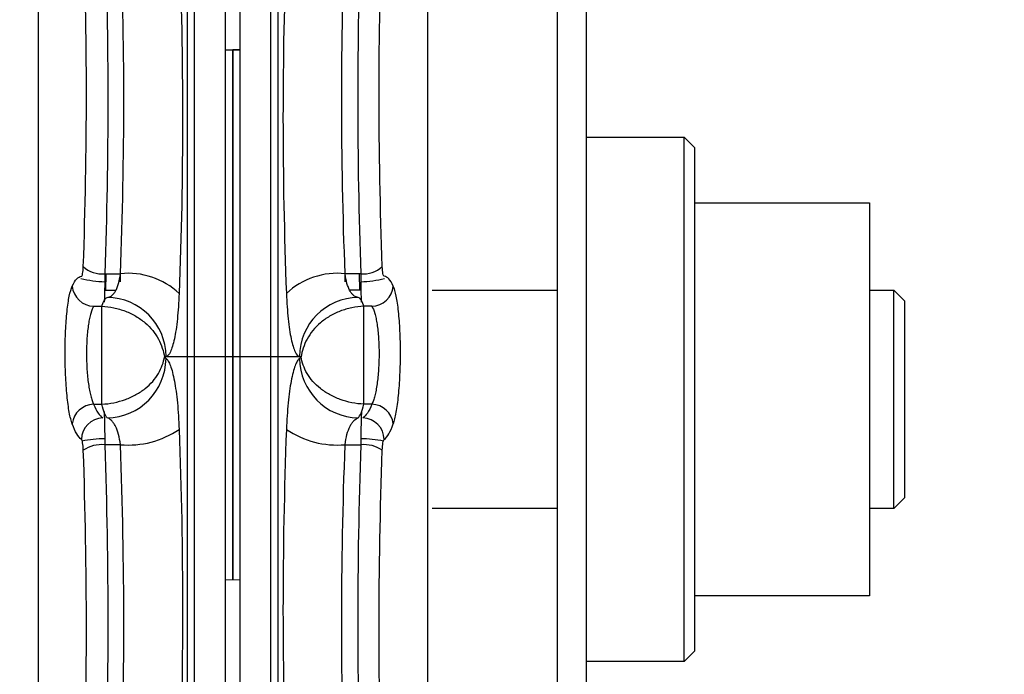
# Model space of a CAD drawing. Header units: inches. Extents: x 170 to 284, y 215 to 248.
# Tile 768 of 1056: x 231.5011 to 231.5966, y 225.5776 to 225.6411. Entities that reach past the tile are written whole.
import ezdxf

# ---------------------------------------------------------------- set-up
doc = ezdxf.new("R2010")
doc.units = ezdxf.units.IN
doc.header["$LTSCALE"] = 0.25
doc.header["$MEASUREMENT"] = 0
doc.layers.add('ANNOTATIONS', color=1, linetype='Continuous')
doc.layers.add('RH TOP OF HOOD', color=7, linetype='Continuous')
doc.styles.add('ARIAL', font='arial.ttf', dxfattribs={"height": 0.09375})
doc.dimstyles.new('STANDARD$0', dxfattribs={"dimtxt": 0.09375, "dimasz": 0.09375, "dimexe": 0.03125, "dimexo": 0.046875, "dimgap": 0.09, "dimtad": 0, "dimtih": 1, "dimtoh": 1, "dimdec": 4, "dimzin": 0, "dimdsep": 46, "dimtxsty": 'ARIAL', "dimcen": 0.09, "dimadec": 0, "dimazin": 0, "dimtfac": 1, "dimtdec": 4, "dimtofl": 0, "dimtmove": 0, "dimatfit": 1, "dimfxl": 1, "dimtolj": 1, "dimtzin": 0, "dimarcsym": 0})

# ---------------------------------------------------------------- blocks, each defined once
blk = doc.blocks.new('*D107')
at = {"layer": 'ANNOTATIONS', "color": 0, "lineweight": -2, "transparency": 16777216}
for p, q in [((231.388540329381, 225.2859039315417), (231.388540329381, 226.191743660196)), ((231.5869032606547, 225.6511928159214), (231.5869032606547, 226.191743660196)), ((231.294790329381, 226.160493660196), (231.201040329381, 226.160493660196)), ((231.6806532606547, 226.160493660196), (231.7744032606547, 226.160493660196))]:
    blk.add_line(p, q, dxfattribs=at)
at = {"layer": 'ANNOTATIONS', "color": 0, "transparency": 16777216}
for points in [[(231.294790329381, 226.176118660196), (231.294790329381, 226.144868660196), (231.388540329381, 226.160493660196)], [(231.6806532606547, 226.176118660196), (231.6806532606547, 226.144868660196), (231.5869032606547, 226.160493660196)]]:
    blk.add_solid(points, dxfattribs=at)
at = {"layer": 'defpoints', "color": 0, "transparency": 16777216}
for p in [(231.5869032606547, 226.160493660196), (231.5869032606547, 225.6043178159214), (231.388540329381, 225.2390289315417)]:
    blk.add_point(p, dxfattribs=at)
at = {"layer": 'ANNOTATIONS', "color": 0, "transparency": 16777216, "insert": (231.0571628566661, 226.160493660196), "char_height": 0.09375, "attachment_point": 5, "style": 'ARIAL'}
blk.add_mtext('\\A1;5"', dxfattribs=at)

msp = doc.modelspace()

# ---------------------------------------------------------------- linework, layer by layer
at = {"layer": 'RH TOP OF HOOD'}
for p, q in [((231.5029214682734, 225.6826792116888), (231.5029214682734, 225.6394336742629)), ((231.5406754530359, 225.6826792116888), (231.5406754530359, 225.6394336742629)), ((231.5174094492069, 225.6305479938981), (231.5174094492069, 225.6786527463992)), ((231.5261874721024, 225.6305479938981), (231.5261874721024, 225.6786527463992)), ((231.5180935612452, 225.6301063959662), (231.5180935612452, 225.6774012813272)), ((231.5255033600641, 225.6301063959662), (231.5255033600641, 225.6774012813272)), ((231.5210882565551, 225.6291657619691), (231.5210882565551, 225.6747355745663)), ((231.5225086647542, 225.6291657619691), (231.5225086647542, 225.6747355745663)), ((231.5532318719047, 225.6424252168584), (231.5532318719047, 225.5662104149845)), ((231.5560462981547, 225.6424252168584), (231.5560462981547, 225.5662104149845)), ((231.5029214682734, 225.6394336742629), (231.5029214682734, 225.5120521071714)), ((231.5406754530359, 225.6394336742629), (231.5406754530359, 225.5120521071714)), ((231.5210882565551, 225.6382265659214), (231.5217984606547, 225.6382265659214)), ((231.5217984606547, 225.6382265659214), (231.5225086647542, 225.6382265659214)), ((231.5217984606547, 225.6382265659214), (231.5217984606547, 225.586827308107)), ((231.5217984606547, 225.6162830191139), (231.5217984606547, 225.6382265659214)), ((231.5225086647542, 225.6382265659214), (231.5217984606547, 225.6382265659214)), ((231.5217984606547, 225.6382265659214), (231.5217984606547, 225.586827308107)), ((231.5217984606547, 225.6162830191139), (231.5217984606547, 225.6382265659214)), ((231.5174094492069, 225.5299828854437), (231.5174094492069, 225.6305479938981)), ((231.5180935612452, 225.5312343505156), (231.5180935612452, 225.6301063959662)), ((231.5255033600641, 225.5312343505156), (231.5255033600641, 225.6301063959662)), ((231.5261874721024, 225.5299828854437), (231.5261874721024, 225.6305479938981)), ((231.5210882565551, 225.55617521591), (231.5210882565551, 225.6291657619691)), ((231.5225086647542, 225.55617521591), (231.5225086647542, 225.6291657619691)), ((231.5560462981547, 225.6297493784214), (231.5655407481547, 225.6297493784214)), ((231.5655407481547, 225.6297493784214), (231.5665580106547, 225.6287321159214)), ((231.5655407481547, 225.5837809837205), (231.5655407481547, 225.6297493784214)), ((231.5665580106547, 225.6287321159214), (231.5665580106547, 225.5846024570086)), ((231.5665580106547, 225.6233914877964), (231.5835123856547, 225.6233914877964)), ((231.5835123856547, 225.6233914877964), (231.5835123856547, 225.5852441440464)), ((231.5094001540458, 225.6165041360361), (231.5093862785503, 225.6157263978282)), ((231.5093862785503, 225.6165041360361), (231.5109053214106, 225.6165041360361)), ((231.5094932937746, 225.6148973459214), (231.5095211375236, 225.6165041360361)), ((231.5109053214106, 225.6157263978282), (231.5109181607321, 225.6163796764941)), ((231.5217984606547, 225.586827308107), (231.5217984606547, 225.6162830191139)), ((231.5217984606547, 225.586827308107), (231.5217984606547, 225.6162830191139)), ((231.5326915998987, 225.6157263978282), (231.5326787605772, 225.6163796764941)), ((231.534210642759, 225.6165041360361), (231.5326915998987, 225.6165041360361)), ((231.5341036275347, 225.6148973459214), (231.5340757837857, 225.6165041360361)), ((231.5341967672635, 225.6165041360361), (231.534210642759, 225.6157263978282)), ((231.5093754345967, 225.6148973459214), (231.5104459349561, 225.6148973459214)), ((231.5342214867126, 225.6148973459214), (231.5331509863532, 225.6148973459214)), ((231.5411264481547, 225.6148973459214), (231.5532318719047, 225.6148973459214)), ((231.5835123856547, 225.6148973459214), (231.5858859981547, 225.6148973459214)), ((231.5858859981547, 225.6148973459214), (231.5869032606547, 225.6138800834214)), ((231.5858859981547, 225.5937382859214), (231.5858859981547, 225.6148973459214)), ((231.5869032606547, 225.6138800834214), (231.5869032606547, 225.5947555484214)), ((231.508313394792, 225.6133394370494), (231.5090986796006, 225.6133394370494)), ((231.5090986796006, 225.6038448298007), (231.5090986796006, 225.6133394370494)), ((231.5344982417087, 225.6038448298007), (231.5344982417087, 225.6133394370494)), ((231.5352835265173, 225.6133394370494), (231.5344982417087, 225.6133394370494)), ((231.5284180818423, 225.6084253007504), (231.515178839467, 225.6084253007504)), ((231.508313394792, 225.6038448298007), (231.5090986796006, 225.6038448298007)), ((231.5352835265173, 225.6038448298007), (231.5344982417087, 225.6038448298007)), ((231.5093862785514, 225.6004968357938), (231.5093963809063, 225.5999138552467)), ((231.5342106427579, 225.6004968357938), (231.534200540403, 225.5999138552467)), ((231.5109053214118, 225.5999138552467), (231.5093862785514, 225.5999138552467)), ((231.5326915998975, 225.5999138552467), (231.5342106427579, 225.5999138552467)), ((231.5869032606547, 225.5947555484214), (231.5858859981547, 225.5937382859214)), ((231.5532318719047, 225.5937382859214), (231.5411264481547, 225.5937382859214)), ((231.5858859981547, 225.5937382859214), (231.5835123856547, 225.5937382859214)), ((231.5210882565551, 225.5868397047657), (231.5225086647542, 225.5868149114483)), ((231.5835123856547, 225.5852441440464), (231.5665580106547, 225.5852441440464)), ((231.5665580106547, 225.5846024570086), (231.5665580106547, 225.5799035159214)), ((231.5655407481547, 225.5788862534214), (231.5655407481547, 225.5837809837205)), ((231.5665580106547, 225.5799035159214), (231.5655407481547, 225.5788862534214)), ((231.5655407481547, 225.5788862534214), (231.5560462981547, 225.5788862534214))]:
    msp.add_line(p, q, dxfattribs=at)
for centre, radius, start, end in [((231.509104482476, 225.6191184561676), 0.002629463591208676, 226.9590720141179, 276.1521264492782), ((231.5344924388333, 225.6191184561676), 0.002629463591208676, 263.8478735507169, 313.0409279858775), ((231.5096324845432, 225.6263635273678), 0.01063997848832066, 256.1242466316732, 268.6740740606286), ((231.5116559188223, 225.6093214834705), 0.007221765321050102, 46.80782333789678, 95.96583662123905), ((231.5319410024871, 225.6093214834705), 0.007221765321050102, 84.0341633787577, 133.1921766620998), ((231.5339644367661, 225.6263635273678), 0.01063997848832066, 271.3259259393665, 283.875753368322), ((231.5083881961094, 225.6154988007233), 0.002160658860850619, 185.345992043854, 268.0160420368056), ((231.5352087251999, 225.6154988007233), 0.002160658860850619, 271.9839579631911, 354.6540079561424), ((231.5095836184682, 225.6084563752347), 0.005744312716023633, 0.2309073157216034, 89.49380543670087), ((231.5340133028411, 225.6084563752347), 0.005744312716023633, 90.50619456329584, 179.7690926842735), ((231.5095002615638, 225.6083381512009), 0.005827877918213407, 271.3185552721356, 359.4640703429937), ((231.5340966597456, 225.6083381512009), 0.005827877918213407, 180.535929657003, 268.6814447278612), ((231.5083886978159, 225.6016804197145), 0.002165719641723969, 91.99260107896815, 173.4916191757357), ((231.5352082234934, 225.6016804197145), 0.002165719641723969, 6.508380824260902, 88.00739892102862), ((231.5092455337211, 225.6003871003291), 0.002125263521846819, 91.30045039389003, 178.6717181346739), ((231.5343513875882, 225.6003871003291), 0.002125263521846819, 1.328281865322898, 88.69954960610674), ((231.5097544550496, 225.5863488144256), 0.01415281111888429, 91.49068191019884, 100.4846599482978), ((231.5116602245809, 225.6086440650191), 0.00876278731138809, 265.0579143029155, 304.3043930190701), ((231.5319366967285, 225.6086440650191), 0.00876278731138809, 235.6956069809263, 274.942085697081), ((231.5338424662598, 225.5863488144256), 0.01415281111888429, 79.51534005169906, 88.50931808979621), ((231.509101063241, 225.5967343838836), 0.003192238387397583, 84.87398746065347, 124.1336152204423), ((231.5344958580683, 225.5967343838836), 0.003192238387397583, 55.8663847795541, 95.12601253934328)]:
    msp.add_arc(centre, radius, start, end, dxfattribs=at)
for points, knots in [([(231.5073098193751, 225.6171966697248), (231.5075078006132, 225.6227817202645), (231.5076102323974, 225.6283697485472), (231.507610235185, 225.6395484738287), (231.5075078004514, 225.6451385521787), (231.5073098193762, 225.6507268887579)], [0, 0, 0, 0, 0.5, 0.5, 1, 1, 1, 1]), ([(231.5362871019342, 225.6171966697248), (231.5360891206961, 225.6227817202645), (231.5359866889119, 225.6283697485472), (231.5359866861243, 225.6395484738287), (231.5360891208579, 225.6451385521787), (231.5362871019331, 225.6507268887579)], [0, 0, 0, 0, 0.5, 0.5, 1, 1, 1, 1]), ([(231.5165988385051, 225.6486315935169), (231.5168163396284, 225.6429643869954), (231.5169293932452, 225.63729111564), (231.5169293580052, 225.6259412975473), (231.5168163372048, 225.6202645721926), (231.5165988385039, 225.6145865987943)], [0, 0, 0, 0, 0.5, 0.5, 1, 1, 1, 1]), ([(231.5269980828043, 225.6486315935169), (231.5267805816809, 225.6429643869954), (231.5266675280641, 225.63729111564), (231.5266675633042, 225.6259412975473), (231.5267805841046, 225.6202645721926), (231.5269980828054, 225.6145865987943)], [0, 0, 0, 0, 0.5, 0.5, 1, 1, 1, 1]), ([(231.5071208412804, 225.6162574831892), (231.5071436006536, 225.6162595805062), (231.5071653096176, 225.616282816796), (231.5072066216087, 225.6163711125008), (231.5072256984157, 225.616435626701), (231.5072760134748, 225.6166831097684), (231.5073000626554, 225.616921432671), (231.5073098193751, 225.6171966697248)], [0, 0, 0, 0, 0.250000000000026, 0.250000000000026, 0.500000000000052, 0.500000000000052, 1, 1, 1, 1]), ([(231.5364760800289, 225.6162574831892), (231.5364533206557, 225.6162595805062), (231.5364316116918, 225.616282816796), (231.5363902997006, 225.6163711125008), (231.5363712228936, 225.616435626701), (231.5363209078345, 225.6166831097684), (231.5362968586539, 225.616921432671), (231.5362871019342, 225.6171966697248)], [0, 0, 0, 0, 0.250000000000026, 0.250000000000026, 0.500000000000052, 0.500000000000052, 1, 1, 1, 1]), ([(231.5096343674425, 225.6142004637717), (231.5097775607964, 225.614205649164), (231.5099166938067, 225.6142600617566), (231.5101187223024, 225.6144161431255), (231.5101849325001, 225.6144810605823), (231.5103108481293, 225.6146330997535), (231.5103710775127, 225.6147205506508), (231.510485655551, 225.6149191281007), (231.5105404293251, 225.6150313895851), (231.5106405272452, 225.6152752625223), (231.5106859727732, 225.6154066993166), (231.5108077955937, 225.6158301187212), (231.5108698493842, 225.6161547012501), (231.5109053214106, 225.6165041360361)], [0, 0, 0, 0, 0.2499999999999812, 0.2499999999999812, 0.3749999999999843, 0.3749999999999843, 0.4999999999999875, 0.4999999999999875, 0.6249999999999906, 0.6249999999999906, 0.7499999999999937, 0.7499999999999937, 1, 1, 1, 1]), ([(231.5339625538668, 225.6142004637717), (231.5338193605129, 225.614205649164), (231.5336802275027, 225.6142600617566), (231.5334781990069, 225.6144161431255), (231.5334119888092, 225.6144810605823), (231.53328607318, 225.6146330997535), (231.5332258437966, 225.6147205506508), (231.5331112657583, 225.6149191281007), (231.5330564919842, 225.6150313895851), (231.5329563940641, 225.6152752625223), (231.5329109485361, 225.6154066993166), (231.5327891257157, 225.6158301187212), (231.5327270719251, 225.6161547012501), (231.5326915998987, 225.6165041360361)], [0, 0, 0, 0, 0.2499999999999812, 0.2499999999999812, 0.3749999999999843, 0.3749999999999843, 0.4999999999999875, 0.4999999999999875, 0.6249999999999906, 0.6249999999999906, 0.7499999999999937, 0.7499999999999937, 1, 1, 1, 1]), ([(231.5062369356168, 225.6019259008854), (231.5061849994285, 225.6020698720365), (231.5061348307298, 225.6022390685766), (231.5060399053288, 225.6026195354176), (231.5059948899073, 225.6028313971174), (231.5059096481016, 225.6032985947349), (231.5058691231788, 225.6035563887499), (231.5057950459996, 225.6041031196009), (231.505761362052, 225.6043920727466), (231.5057005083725, 225.6050008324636), (231.5056731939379, 225.6053227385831), (231.505626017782, 225.6059895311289), (231.5056063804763, 225.6063303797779), (231.5055747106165, 225.6070265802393), (231.5055626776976, 225.6073819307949), (231.5055464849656, 225.6081077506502), (231.5055425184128, 225.6084704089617), (231.5055425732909, 225.6091902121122), (231.5055465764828, 225.609548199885), (231.5055627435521, 225.6102602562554), (231.5055749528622, 225.610612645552), (231.5056067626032, 225.61128943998), (231.5056264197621, 225.6116168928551), (231.5056733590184, 225.6122498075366), (231.5057008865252, 225.6125569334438), (231.5057620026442, 225.6131290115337), (231.5057957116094, 225.6133963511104), (231.5058694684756, 225.6138941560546), (231.505909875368, 225.6141262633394), (231.5060385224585, 225.6147512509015), (231.5061330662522, 225.6150723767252), (231.5062369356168, 225.6152974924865)], [0, 0, 0, 0, 0.06249999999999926, 0.06249999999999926, 0.1249999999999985, 0.1249999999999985, 0.1874999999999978, 0.1874999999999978, 0.2499999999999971, 0.2499999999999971, 0.3124999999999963, 0.3124999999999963, 0.3749999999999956, 0.3749999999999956, 0.4374999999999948, 0.4374999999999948, 0.4999999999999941, 0.4999999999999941, 0.5624999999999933, 0.5624999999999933, 0.6249999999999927, 0.6249999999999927, 0.6874999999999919, 0.6874999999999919, 0.7499999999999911, 0.7499999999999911, 0.8124999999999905, 0.8124999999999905, 0.8749999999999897, 0.8749999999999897, 1, 1, 1, 1]), ([(231.5093862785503, 225.6157263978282), (231.5093829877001, 225.6154151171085), (231.5093750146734, 225.6146609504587), (231.5093555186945, 225.6140768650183), (231.5093440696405, 225.6137338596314)], [0, 0, 0, 0, 0.4127479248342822, 1, 1, 1, 1]), ([(231.534210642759, 225.6157263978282), (231.5342139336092, 225.6154151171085), (231.5342219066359, 225.6146609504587), (231.5342414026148, 225.6140768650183), (231.5342528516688, 225.6137338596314)], [0, 0, 0, 0, 0.4127479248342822, 1, 1, 1, 1]), ([(231.5373599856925, 225.6019259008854), (231.5374119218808, 225.6020698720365), (231.5374620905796, 225.6022390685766), (231.5375570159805, 225.6026195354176), (231.5376020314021, 225.6028313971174), (231.5376872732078, 225.6032985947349), (231.5377277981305, 225.6035563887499), (231.5378018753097, 225.6041031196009), (231.5378355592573, 225.6043920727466), (231.5378964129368, 225.6050008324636), (231.5379237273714, 225.6053227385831), (231.5379709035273, 225.6059895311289), (231.537990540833, 225.6063303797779), (231.5380222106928, 225.6070265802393), (231.5380342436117, 225.6073819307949), (231.5380504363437, 225.6081077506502), (231.5380544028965, 225.6084704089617), (231.5380543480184, 225.6091902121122), (231.5380503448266, 225.609548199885), (231.5380341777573, 225.6102602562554), (231.5380219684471, 225.610612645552), (231.5379901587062, 225.61128943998), (231.5379705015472, 225.6116168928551), (231.5379235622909, 225.6122498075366), (231.5378960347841, 225.6125569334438), (231.5378349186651, 225.6131290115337), (231.5378012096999, 225.6133963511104), (231.5377274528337, 225.6138941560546), (231.5376870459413, 225.6141262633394), (231.5375583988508, 225.6147512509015), (231.5374638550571, 225.6150723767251), (231.5373599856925, 225.6152974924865)], [0, 0, 0, 0, 0.06249999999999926, 0.06249999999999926, 0.1249999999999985, 0.1249999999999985, 0.1874999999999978, 0.1874999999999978, 0.2499999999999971, 0.2499999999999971, 0.3124999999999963, 0.3124999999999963, 0.3749999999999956, 0.3749999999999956, 0.4374999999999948, 0.4374999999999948, 0.4999999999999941, 0.4999999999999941, 0.5624999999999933, 0.5624999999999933, 0.6249999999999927, 0.6249999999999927, 0.6874999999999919, 0.6874999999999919, 0.7499999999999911, 0.7499999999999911, 0.8124999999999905, 0.8124999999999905, 0.8749999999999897, 0.8749999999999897, 1, 1, 1, 1]), ([(231.5165988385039, 225.6145865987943), (231.5165818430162, 225.6141429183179), (231.5165589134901, 225.6137146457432), (231.516501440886, 225.6128887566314), (231.5164671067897, 225.6124950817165), (231.5163888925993, 225.6117563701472), (231.5163448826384, 225.611409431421), (231.5162472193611, 225.6107610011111), (231.5161932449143, 225.6104587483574), (231.5160793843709, 225.6099203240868), (231.5160191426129, 225.6096813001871), (231.5158923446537, 225.6092632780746), (231.5158251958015, 225.6090831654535), (231.5156188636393, 225.6086478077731), (231.5154758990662, 225.6084941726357), (231.5153278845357, 225.6084795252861)], [0, 0, 0, 0, 0.1250000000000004, 0.1250000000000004, 0.2500000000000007, 0.2500000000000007, 0.3750000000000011, 0.3750000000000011, 0.5000000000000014, 0.5000000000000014, 0.6250000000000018, 0.6250000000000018, 0.7500000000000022, 0.7500000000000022, 1, 1, 1, 1]), ([(231.5269980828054, 225.6145865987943), (231.5270150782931, 225.6141429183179), (231.5270380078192, 225.6137146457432), (231.5270954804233, 225.6128887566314), (231.5271298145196, 225.6124950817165), (231.52720802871, 225.6117563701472), (231.5272520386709, 225.611409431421), (231.5273497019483, 225.6107610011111), (231.527403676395, 225.6104587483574), (231.5275175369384, 225.6099203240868), (231.5275777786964, 225.6096813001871), (231.5277045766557, 225.6092632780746), (231.5277717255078, 225.6090831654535), (231.52797805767, 225.6086478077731), (231.5281210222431, 225.6084941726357), (231.5282690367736, 225.6084795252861)], [0, 0, 0, 0, 0.1250000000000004, 0.1250000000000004, 0.2500000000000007, 0.2500000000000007, 0.3750000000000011, 0.3750000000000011, 0.5000000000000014, 0.5000000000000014, 0.6250000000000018, 0.6250000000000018, 0.7500000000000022, 0.7500000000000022, 1, 1, 1, 1]), ([(231.508313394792, 225.6133394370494), (231.5082099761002, 225.6131800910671), (231.5081156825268, 225.6129529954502), (231.5079872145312, 225.6125106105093), (231.507946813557, 225.6123461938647), (231.5078730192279, 225.6119933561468), (231.5078392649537, 225.6118037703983), (231.5077780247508, 225.6113978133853), (231.50775041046, 225.6111796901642), (231.5077032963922, 225.6107298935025), (231.5076835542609, 225.6104970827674), (231.5076515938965, 225.6100156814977), (231.5076393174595, 225.6097648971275), (231.5076230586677, 225.609257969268), (231.5076190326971, 225.6090031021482), (231.5076189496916, 225.6082343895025), (231.5076354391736, 225.6077104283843), (231.507699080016, 225.6067200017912), (231.507747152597, 225.6062388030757), (231.5078386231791, 225.6055908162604), (231.507872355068, 225.6053858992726), (231.5079464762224, 225.6049983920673), (231.507986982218, 225.6048158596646), (231.5080721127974, 225.604485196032), (231.5081170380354, 225.6043353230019), (231.5082116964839, 225.6040662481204), (231.5082616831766, 225.6039466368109), (231.508313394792, 225.6038448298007)], [0, 0, 0, 0, 0.1250000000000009, 0.1250000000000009, 0.1874999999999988, 0.1874999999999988, 0.2499999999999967, 0.2499999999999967, 0.3124999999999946, 0.3124999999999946, 0.3749999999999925, 0.3749999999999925, 0.4374999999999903, 0.4374999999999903, 0.4999999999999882, 0.4999999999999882, 0.6249999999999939, 0.6249999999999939, 0.7499999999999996, 0.7499999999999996, 0.8124999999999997, 0.8124999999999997, 0.8749999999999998, 0.8749999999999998, 0.9374999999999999, 0.9374999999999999, 1, 1, 1, 1]), ([(231.5090986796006, 225.6133394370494), (231.5094891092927, 225.6133243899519), (231.5098802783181, 225.6132766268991), (231.5106499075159, 225.6131180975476), (231.5110235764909, 225.6130085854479), (231.5117453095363, 225.6127315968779), (231.5120902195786, 225.6125649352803), (231.5127346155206, 225.6121840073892), (231.5130302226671, 225.6119725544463), (231.5138428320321, 225.611278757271), (231.5142826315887, 225.6107320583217), (231.5147488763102, 225.609874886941), (231.5148740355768, 225.6095812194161), (231.5150666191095, 225.6089953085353), (231.5151335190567, 225.6087039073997), (231.515178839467, 225.6084253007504)], [0, 0, 0, 0, 0.1250000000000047, 0.1250000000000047, 0.2500000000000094, 0.2500000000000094, 0.3750000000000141, 0.3750000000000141, 0.5000000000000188, 0.5000000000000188, 0.7500000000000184, 0.7500000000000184, 0.8750000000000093, 0.8750000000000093, 1, 1, 1, 1]), ([(231.5344982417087, 225.6133394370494), (231.5341078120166, 225.6133243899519), (231.5337166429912, 225.6132766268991), (231.5329470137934, 225.6131180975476), (231.5325733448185, 225.6130085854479), (231.531851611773, 225.6127315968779), (231.5315067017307, 225.6125649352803), (231.5308623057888, 225.6121840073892), (231.5305666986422, 225.6119725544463), (231.5297540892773, 225.611278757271), (231.5293142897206, 225.6107320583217), (231.5288480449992, 225.609874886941), (231.5287228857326, 225.6095812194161), (231.5285303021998, 225.6089953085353), (231.5284634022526, 225.6087039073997), (231.5284180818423, 225.6084253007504)], [0, 0, 0, 0, 0.1250000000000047, 0.1250000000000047, 0.2500000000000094, 0.2500000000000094, 0.3750000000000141, 0.3750000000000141, 0.5000000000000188, 0.5000000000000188, 0.7500000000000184, 0.7500000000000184, 0.8750000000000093, 0.8750000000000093, 1, 1, 1, 1]), ([(231.5352835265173, 225.6133394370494), (231.5353869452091, 225.6131800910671), (231.5354812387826, 225.6129529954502), (231.5356097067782, 225.6125106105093), (231.5356501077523, 225.6123461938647), (231.5357239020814, 225.6119933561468), (231.5357576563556, 225.6118037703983), (231.5358188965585, 225.6113978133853), (231.5358465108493, 225.6111796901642), (231.5358936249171, 225.6107298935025), (231.5359133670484, 225.6104970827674), (231.5359453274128, 225.6100156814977), (231.5359576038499, 225.6097648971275), (231.5359738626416, 225.609257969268), (231.5359778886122, 225.6090031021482), (231.5359779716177, 225.6082343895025), (231.5359614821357, 225.6077104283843), (231.5358978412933, 225.6067200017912), (231.5358497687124, 225.6062388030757), (231.5357582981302, 225.6055908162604), (231.5357245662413, 225.6053858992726), (231.535650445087, 225.6049983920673), (231.5356099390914, 225.6048158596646), (231.5355248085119, 225.604485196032), (231.5354798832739, 225.6043353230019), (231.5353852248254, 225.6040662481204), (231.5353352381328, 225.6039466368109), (231.5352835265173, 225.6038448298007)], [0, 0, 0, 0, 0.1250000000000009, 0.1250000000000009, 0.1874999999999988, 0.1874999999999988, 0.2499999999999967, 0.2499999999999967, 0.3124999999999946, 0.3124999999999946, 0.3749999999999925, 0.3749999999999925, 0.4374999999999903, 0.4374999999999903, 0.4999999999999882, 0.4999999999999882, 0.6249999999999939, 0.6249999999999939, 0.7499999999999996, 0.7499999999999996, 0.8124999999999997, 0.8124999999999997, 0.8749999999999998, 0.8749999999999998, 0.9374999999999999, 0.9374999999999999, 1, 1, 1, 1]), ([(231.5090986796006, 225.6038448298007), (231.5094891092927, 225.6038640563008), (231.5098802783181, 225.6039131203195), (231.5106499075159, 225.6040685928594), (231.5110235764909, 225.6041737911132), (231.5117453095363, 225.604436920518), (231.5120902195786, 225.6045940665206), (231.5127346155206, 225.6049515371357), (231.5130302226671, 225.6051492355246), (231.513842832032, 225.6057962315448), (231.5142826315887, 225.6063041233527), (231.5147488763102, 225.6070969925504), (231.5148740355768, 225.6073680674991), (231.5150666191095, 225.607906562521), (231.5151335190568, 225.6081732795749), (231.515178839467, 225.6084253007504)], [0, 0, 0, 0, 0.1250000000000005, 0.1250000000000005, 0.250000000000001, 0.250000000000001, 0.3750000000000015, 0.3750000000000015, 0.500000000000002, 0.500000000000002, 0.7499999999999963, 0.7499999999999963, 0.8749999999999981, 0.8749999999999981, 1, 1, 1, 1]), ([(231.5153278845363, 225.6082836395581), (231.5154018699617, 225.6082329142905), (231.5154749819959, 225.6081473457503), (231.5156194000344, 225.6079071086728), (231.515690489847, 225.607752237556), (231.5158270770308, 225.6073819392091), (231.515893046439, 225.6071658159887), (231.5160200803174, 225.6066711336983), (231.5160815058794, 225.6063901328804), (231.5161953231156, 225.6057815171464), (231.5162481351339, 225.60545281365), (231.5163453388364, 225.6047470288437), (231.5163900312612, 225.6043667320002), (231.5165079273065, 225.6031737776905), (231.5165648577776, 225.6023195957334), (231.5165988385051, 225.6014055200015)], [0, 0, 0, 0, 0.1249999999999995, 0.1249999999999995, 0.2499999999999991, 0.2499999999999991, 0.3749999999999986, 0.3749999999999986, 0.4999999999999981, 0.4999999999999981, 0.6249999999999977, 0.6249999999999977, 0.7499999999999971, 0.7499999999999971, 1, 1, 1, 1]), ([(231.528269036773, 225.6082836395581), (231.5281950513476, 225.6082329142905), (231.5281219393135, 225.6081473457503), (231.527977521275, 225.6079071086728), (231.5279064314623, 225.607752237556), (231.5277698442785, 225.6073819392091), (231.5277038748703, 225.6071658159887), (231.5275768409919, 225.6066711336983), (231.52751541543, 225.6063901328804), (231.5274015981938, 225.6057815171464), (231.5273487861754, 225.60545281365), (231.5272515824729, 225.6047470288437), (231.5272068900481, 225.6043667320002), (231.5270889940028, 225.6031737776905), (231.5270320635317, 225.6023195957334), (231.5269980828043, 225.6014055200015)], [0, 0, 0, 0, 0.1249999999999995, 0.1249999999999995, 0.2499999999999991, 0.2499999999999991, 0.3749999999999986, 0.3749999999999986, 0.4999999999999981, 0.4999999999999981, 0.6249999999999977, 0.6249999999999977, 0.7499999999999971, 0.7499999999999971, 1, 1, 1, 1]), ([(231.5344982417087, 225.6038448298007), (231.5341078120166, 225.6038640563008), (231.5337166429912, 225.6039131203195), (231.5329470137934, 225.6040685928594), (231.5325733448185, 225.6041737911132), (231.531851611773, 225.604436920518), (231.5315067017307, 225.6045940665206), (231.5308623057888, 225.6049515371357), (231.5305666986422, 225.6051492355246), (231.5297540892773, 225.6057962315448), (231.5293142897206, 225.6063041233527), (231.5288480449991, 225.6070969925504), (231.5287228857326, 225.6073680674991), (231.5285303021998, 225.607906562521), (231.5284634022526, 225.6081732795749), (231.5284180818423, 225.6084253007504)], [0, 0, 0, 0, 0.1250000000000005, 0.1250000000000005, 0.250000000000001, 0.250000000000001, 0.3750000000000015, 0.3750000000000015, 0.500000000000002, 0.500000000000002, 0.7499999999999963, 0.7499999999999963, 0.8749999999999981, 0.8749999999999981, 1, 1, 1, 1]), ([(231.5096343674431, 225.6025118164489), (231.5095426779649, 225.6026057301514), (231.5094521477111, 225.6027643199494), (231.5092732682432, 225.6032091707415), (231.5091848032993, 225.6034964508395), (231.5090986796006, 225.6038448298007)], [0, 0, 0, 0, 0.5, 0.5, 1, 1, 1, 1]), ([(231.5339625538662, 225.6025118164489), (231.5340542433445, 225.6026057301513), (231.5341447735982, 225.6027643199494), (231.5343236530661, 225.6032091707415), (231.53441211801, 225.6034964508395), (231.5344982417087, 225.6038448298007)], [0, 0, 0, 0, 0.5, 0.5, 1, 1, 1, 1]), ([(231.5093244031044, 225.6031453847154), (231.5093364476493, 225.6028596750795), (231.5093668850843, 225.6021376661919), (231.5093789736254, 225.6011148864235), (231.5093862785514, 225.6004968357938)], [0, 0, 0, 0, 0.3957148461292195, 1, 1, 1, 1]), ([(231.5109053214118, 225.5999138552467), (231.510869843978, 225.6002740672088), (231.5108098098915, 225.6006057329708), (231.5106461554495, 225.6012164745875), (231.5105452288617, 225.6014837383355), (231.5103730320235, 225.6018227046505), (231.5103116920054, 225.6019258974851), (231.510185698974, 225.6021067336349), (231.5101206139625, 225.6021853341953), (231.5099195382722, 225.6023867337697), (231.5097775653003, 225.6024745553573), (231.5096343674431, 225.6025118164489)], [0, 0, 0, 0, 0.2499999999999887, 0.2499999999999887, 0.4999999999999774, 0.4999999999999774, 0.624999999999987, 0.624999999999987, 0.7499999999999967, 0.7499999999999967, 1, 1, 1, 1]), ([(231.5326915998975, 225.5999138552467), (231.5327270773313, 225.6002740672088), (231.5327871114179, 225.6006057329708), (231.5329507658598, 225.6012164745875), (231.5330516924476, 225.6014837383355), (231.5332238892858, 225.6018227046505), (231.5332852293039, 225.6019258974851), (231.5334112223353, 225.6021067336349), (231.5334763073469, 225.6021853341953), (231.5336773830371, 225.6023867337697), (231.533819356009, 225.6024745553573), (231.5339625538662, 225.6025118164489)], [0, 0, 0, 0, 0.2499999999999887, 0.2499999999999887, 0.4999999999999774, 0.4999999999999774, 0.624999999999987, 0.624999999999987, 0.7499999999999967, 0.7499999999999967, 1, 1, 1, 1]), ([(231.5342725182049, 225.6031453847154), (231.53426047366, 225.6028596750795), (231.534230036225, 225.6021376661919), (231.5342179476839, 225.6011148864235), (231.5342106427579, 225.6004968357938)], [0, 0, 0, 0, 0.3957148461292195, 1, 1, 1, 1]), ([(231.5165988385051, 225.6014055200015), (231.5168163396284, 225.5955547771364), (231.5169293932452, 225.5897020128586), (231.5169293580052, 225.5780039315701), (231.5168163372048, 225.5721584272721), (231.5165988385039, 225.5663158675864)], [0, 0, 0, 0, 0.5, 0.5, 1, 1, 1, 1]), ([(231.5269980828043, 225.6014055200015), (231.5267805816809, 225.5955547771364), (231.5266675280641, 225.5897020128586), (231.5266675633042, 225.5780039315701), (231.5267805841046, 225.5721584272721), (231.5269980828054, 225.5663158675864)], [0, 0, 0, 0, 0.5, 0.5, 1, 1, 1, 1]), ([(231.5073098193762, 225.5993766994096), (231.5073000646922, 225.599660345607), (231.5072763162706, 225.5999127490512), (231.5072092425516, 225.600286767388), (231.5071663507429, 225.6004052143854), (231.5071208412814, 225.6004363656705)], [0, 0, 0, 0, 0.5, 0.5, 1, 1, 1, 1]), ([(231.5362871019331, 225.5993766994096), (231.5362968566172, 225.599660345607), (231.5363206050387, 225.5999127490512), (231.5363876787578, 225.600286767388), (231.5364305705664, 225.6004052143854), (231.5364760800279, 225.6004363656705)], [0, 0, 0, 0, 0.5, 0.5, 1, 1, 1, 1]), ([(231.5073098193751, 225.5648176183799), (231.5075078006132, 225.5705769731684), (231.5076102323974, 225.576338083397), (231.507610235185, 225.5878598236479), (231.5075078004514, 225.59361981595), (231.5073098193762, 225.5993766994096)], [0, 0, 0, 0, 0.5, 0.5, 1, 1, 1, 1]), ([(231.5362871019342, 225.5648176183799), (231.5360891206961, 225.5705769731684), (231.5359866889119, 225.576338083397), (231.5359866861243, 225.5878598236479), (231.5360891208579, 225.59361981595), (231.5362871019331, 225.5993766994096)], [0, 0, 0, 0, 0.5, 0.5, 1, 1, 1, 1])]:
    msp.add_open_spline(points, degree=3, knots=knots, dxfattribs=at)
for points in [[(231.5093862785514, 225.6501627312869), (231.5095843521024, 225.6445529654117), (231.5097890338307, 225.6333334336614), (231.5095843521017, 225.6221139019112), (231.5093862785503, 225.6165041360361)], [(231.5109053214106, 225.6165041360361), (231.5111227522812, 225.6221139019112), (231.5113489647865, 225.6333334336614), (231.5111227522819, 225.6445529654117), (231.5109053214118, 225.6501627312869)], [(231.5326915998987, 225.6165041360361), (231.5324741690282, 225.6221139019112), (231.5322479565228, 225.6333334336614), (231.5324741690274, 225.6445529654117), (231.5326915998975, 225.6501627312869)], [(231.5342106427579, 225.6501627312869), (231.5340125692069, 225.6445529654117), (231.5338078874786, 225.6333334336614), (231.5340125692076, 225.6221139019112), (231.534210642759, 225.6165041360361)], [(231.5062369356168, 225.6152974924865), (231.5065195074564, 225.6159099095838), (231.506813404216, 225.6162291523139), (231.5071208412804, 225.6162574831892)], [(231.5373599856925, 225.6152974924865), (231.5370774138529, 225.6159099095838), (231.5367835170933, 225.6162291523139), (231.5364760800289, 225.6162574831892)], [(231.5090986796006, 225.6133394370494), (231.5092717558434, 225.6138873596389), (231.5094501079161, 225.6141741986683), (231.5096343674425, 225.6142004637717)], [(231.5344982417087, 225.6133394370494), (231.5343251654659, 225.6138873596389), (231.5341468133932, 225.6141741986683), (231.5339625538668, 225.6142004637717)], [(231.5153278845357, 225.6084795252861), (231.5152779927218, 225.6084745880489), (231.5152283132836, 225.6084565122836), (231.515178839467, 225.6084253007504)], [(231.515178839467, 225.6084253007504), (231.5152283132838, 225.6083650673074), (231.5152779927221, 225.6083178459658), (231.5153278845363, 225.6082836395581)], [(231.5282690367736, 225.6084795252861), (231.5283189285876, 225.6084745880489), (231.5283686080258, 225.6084565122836), (231.5284180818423, 225.6084253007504)], [(231.5284180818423, 225.6084253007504), (231.5283686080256, 225.6083650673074), (231.5283189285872, 225.6083178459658), (231.528269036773, 225.6082836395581)], [(231.508313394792, 225.6038448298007), (231.5085959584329, 225.6031441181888), (231.5088898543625, 225.6027003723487), (231.5091973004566, 225.6025118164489)], [(231.5352835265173, 225.6038448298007), (231.5350009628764, 225.6031441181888), (231.5347070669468, 225.6027003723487), (231.5343996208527, 225.6025118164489)], [(231.5071208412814, 225.6004363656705), (231.5068134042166, 225.6006468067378), (231.5065195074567, 225.6011425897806), (231.5062369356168, 225.6019259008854)], [(231.5364760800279, 225.6004363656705), (231.5367835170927, 225.6006468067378), (231.5370774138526, 225.6011425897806), (231.5373599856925, 225.6019259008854)], [(231.5093862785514, 225.5999138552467), (231.5095843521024, 225.5941319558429), (231.5097890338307, 225.5825681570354), (231.5095843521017, 225.5710043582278), (231.5093862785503, 225.565222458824)], [(231.5109053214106, 225.565222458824), (231.5111227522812, 225.5710043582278), (231.5113489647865, 225.5825681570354), (231.5111227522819, 225.5941319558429), (231.5109053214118, 225.5999138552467)], [(231.5326915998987, 225.565222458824), (231.5324741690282, 225.5710043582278), (231.5322479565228, 225.5825681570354), (231.5324741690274, 225.5941319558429), (231.5326915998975, 225.5999138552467)], [(231.5342106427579, 225.5999138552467), (231.5340125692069, 225.5941319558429), (231.5338078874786, 225.5825681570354), (231.5340125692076, 225.5710043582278), (231.534210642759, 225.565222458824)]]:
    msp.add_open_spline(points, degree=3, dxfattribs=at)

# ---------------------------------------------------------------- dimensions: what is measured, and where the dimension line sits
at = {"layer": 'ANNOTATIONS'}
dim = msp.add_linear_dim(base=(231.5869032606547, 226.160493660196), p1=(231.388540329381, 225.2390289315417), p2=(231.5869032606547, 225.6043178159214), text='5"', dimstyle='STANDARD$0', override={"dimarcsym": 1}, dxfattribs=at)
dim.commit()
dim.dimension.update_dxf_attribs({"geometry": '*D107', "text_midpoint": (231.0571628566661, 226.160493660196), "dimtype": 160})

doc.saveas('drawing.dxf')
